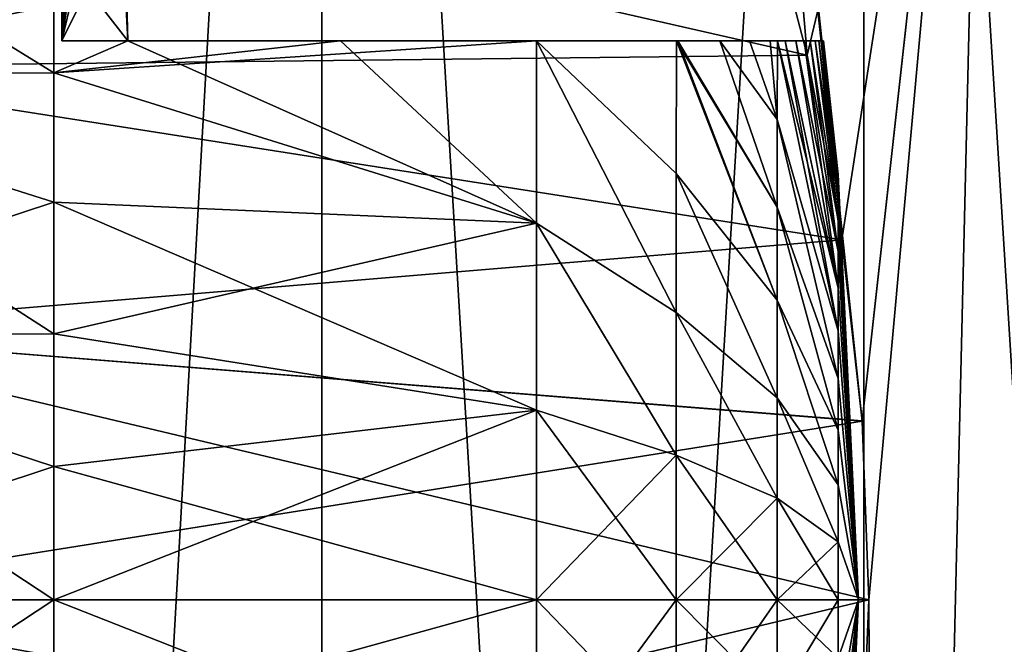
# Model space of a CAD drawing. Header units: metres. Extents: x -109 to 109, y -78 to 121.
# Tile 308 of 656: x -83.68 to -81.47, y 103.93 to 105.32. Entities that reach past the tile are written whole.
import ezdxf

# ---------------------------------------------------------------- set-up
doc = ezdxf.new("R2010")
doc.units = ezdxf.units.M
doc.layers.add('solid_508554_SW0001', color=7, linetype='CONTINUOUS')

msp = doc.modelspace()

# ---------------------------------------------------------------- linework, layer by layer
at = {"layer": 'solid_508554_SW0001'}
for points in [[(-84.141228, 109.825623, -21.482794), (-84.141197, 89.525627, -21.482773), (-82.999992, 89.525627, -20.741665)], [(-84.141228, 109.825623, -21.482794), (-82.999992, 89.525627, -20.741665), (-83.000015, 109.825623, -20.74168)], [(-83.000015, 109.825623, -43.25832), (-84.141197, 89.525627, -42.517227), (-84.141228, 109.825623, -42.517204)], [(-83.000015, 109.825623, -43.25832), (-82.999992, 89.525627, -43.258335), (-84.141197, 89.525627, -42.517227)], [(-83.000015, 109.825623, -20.74168), (-82.999992, 89.525627, -20.741665), (-81.787567, 89.525627, -20.123905)], [(-83.000015, 109.825623, -20.74168), (-81.787567, 89.525627, -20.123905), (-81.787582, 109.825623, -20.123913)], [(-81.787582, 109.825623, -43.876087), (-82.999992, 89.525627, -43.258335), (-83.000015, 109.825623, -43.25832)], [(-81.787582, 109.825623, -43.876087), (-81.787567, 89.525627, -43.876095), (-82.999992, 89.525627, -43.258335)], [(-81.787582, 109.825623, -20.123913), (-81.787567, 89.525627, -20.123905), (-80.517212, 89.525627, -19.636263)], [(-81.787582, 109.825623, -20.123913), (-80.517212, 89.525627, -19.636263), (-80.517212, 109.825623, -19.636263)], [(-80.517212, 109.825623, -44.363735), (-81.787567, 89.525627, -43.876095), (-81.787582, 109.825623, -43.876087)], [(-80.517212, 109.825623, -44.363735), (-80.517212, 89.525627, -44.363735), (-81.787567, 89.525627, -43.876095)], [(-83.581589, 105.275627, -33.356831), (-83.599365, 108.367188, -32.270809), (-83.599983, 108.375626, -32)], [(-83.581589, 105.275627, -33.356831), (-83.599983, 108.375626, -32), (-83.599365, 108.367188, -31.729191)], [(-83.581589, 105.275627, -33.356831), (-83.59314, 108.291969, -32.828465), (-83.599365, 108.367188, -32.270809)], [(-83.59314, 108.291969, -31.171534), (-83.581589, 105.275627, -33.356831), (-83.599365, 108.367188, -31.729191)], [(-83.581589, 105.275627, -33.356831), (-83.58107, 108.140862, -33.375629), (-83.59314, 108.291969, -32.828465)], [(-83.59314, 108.291969, -31.171534), (-83.581589, 105.275627, -30.643171), (-83.581589, 105.275627, -33.356831)], [(-83.59314, 108.291969, -31.171534), (-83.58107, 108.140862, -30.624371), (-83.581589, 105.275627, -30.643171)], [(-83.581589, 105.275627, -33.356831), (-83.434357, 105.275627, -36.066586), (-83.58107, 108.140862, -33.375629)], [(-83.58107, 108.140862, -30.624371), (-83.563889, 107.915558, -30.100002), (-83.581589, 105.275627, -30.643171)], [(-83.58107, 108.140862, -33.375629), (-83.434357, 105.275627, -36.066586), (-83.563889, 107.915558, -33.899998)], [(-83.563889, 107.915558, -30.100002), (-83.54274, 107.619125, -29.607771), (-83.581589, 105.275627, -30.643171)], [(-83.563889, 107.915558, -33.899998), (-83.434357, 105.275627, -36.066586), (-83.54274, 107.619125, -34.392227)], [(-83.54274, 107.619125, -29.607771), (-83.519104, 107.255989, -29.156923), (-83.581589, 105.275627, -30.643171)], [(-83.54274, 107.619125, -34.392227), (-83.434357, 105.275627, -36.066586), (-83.519104, 107.255989, -34.843079)], [(-83.519104, 107.255989, -29.156923), (-83.494675, 106.832054, -28.756367), (-83.581589, 105.275627, -30.643171)], [(-83.519104, 107.255989, -34.843079), (-83.434357, 105.275627, -36.066586), (-83.494675, 106.832047, -35.243633)], [(-81.791496, 104.425667, -36.582581), (-81.514572, 106.925629, -36.88406), (-82.056503, 106.925629, -36.257381)], [(-81.837372, 104.830315, -36.529072), (-81.791496, 104.425667, -36.582581), (-82.056503, 106.925629, -36.257381)], [(-81.914978, 105.242966, -36.435989), (-81.837372, 104.830315, -36.529072), (-82.056503, 106.925629, -36.257381)], [(-82.025124, 105.664856, -36.298027), (-81.914978, 105.242966, -36.435989), (-82.056503, 106.925629, -36.257381)], [(-81.914986, 105.242973, -27.564014), (-82.025124, 105.664856, -27.701973), (-81.514572, 106.925629, -27.11594)], [(-81.837372, 104.830315, -27.470928), (-81.914986, 105.242973, -27.564014), (-81.514572, 106.925629, -27.11594)], [(-81.791496, 104.425674, -27.417421), (-81.837372, 104.830315, -27.470928), (-81.514572, 106.925629, -27.11594)], [(-81.791496, 104.425667, -36.582581), (-81.77636, 104.025627, -36.599998), (-81.514572, 106.925629, -36.88406)], [(-81.77636, 104.025627, -27.4), (-81.791496, 104.425674, -27.417421), (-81.514572, 106.925629, -27.11594)], [(-81.739471, 97.425629, -36.641975), (-81.514572, 106.925629, -36.88406), (-81.77636, 104.025627, -36.599998)], [(-81.77636, 104.025627, -27.4), (-81.514572, 106.925629, -27.11594), (-81.739471, 97.425629, -27.358027)], [(-81.739471, 97.425629, -36.641975), (-81.141975, 97.425629, -37.239468), (-81.514572, 106.925629, -36.88406)], [(-81.514572, 106.925629, -27.11594), (-81.141975, 97.425629, -26.760532), (-81.739471, 97.425629, -27.358027)], [(-81.141975, 97.425629, -37.239468), (-80.901939, 106.925629, -37.442696), (-81.514572, 106.925629, -36.88406)], [(-80.901939, 106.925629, -26.557302), (-81.141975, 97.425629, -26.760532), (-81.514572, 106.925629, -27.11594)], [(-83.494675, 106.832054, -28.756367), (-83.471268, 106.354675, -28.414341), (-83.581589, 105.275627, -30.643171)], [(-83.494675, 106.832047, -35.243633), (-83.434357, 105.275627, -36.066586), (-83.471268, 106.354675, -35.585659)], [(-83.471268, 106.354675, -28.414341), (-83.460495, 106.098587, -28.267563), (-83.581589, 105.275627, -30.643171)], [(-83.471268, 106.354675, -35.585659), (-83.434357, 105.275627, -36.066586), (-83.460495, 106.098587, -35.732437)], [(-83.460495, 106.098587, -28.267563), (-83.45063, 105.832581, -28.138058), (-83.581589, 105.275627, -30.643171)], [(-83.460495, 106.098587, -35.732437), (-83.434357, 105.275627, -36.066586), (-83.45063, 105.832581, -35.861942)], [(-83.45063, 105.832581, -28.138058), (-83.441856, 105.557793, -28.026466), (-83.581589, 105.275627, -30.643171)], [(-83.45063, 105.832581, -35.861942), (-83.434357, 105.275627, -36.066586), (-83.441856, 105.557793, -35.973534)], [(-84.300003, 105.785973, -36.249847), (-84.300003, 105.216194, -36.44326), (-82.025124, 105.664856, -36.298027)], [(-84.300003, 105.785973, -27.750154), (-82.025124, 105.664856, -27.701973), (-81.914986, 105.242973, -27.564014)], [(-84.300003, 105.216194, -27.556742), (-84.300003, 105.785973, -27.750154), (-81.914986, 105.242973, -27.564014)], [(-83.599998, 105.204193, -36.187298), (-84.5, 105.199226, -36.188694), (-84.5, 105.758652, -35.989876)], [(-83.599998, 105.488411, -36.096676), (-83.599998, 105.204193, -36.187298), (-84.5, 105.758652, -35.989876)], [(-83.599998, 105.488411, -27.903322), (-84.5, 105.758652, -28.010124), (-84.5, 105.199226, -27.811306)], [(-84.300003, 105.216194, -36.44326), (-81.914978, 105.242966, -36.435989), (-82.025124, 105.664856, -36.298027)], [(-83.441856, 105.557793, -35.973534), (-83.434357, 105.275627, -36.066586), (-83.599998, 105.488411, -36.096676)], [(-83.441856, 105.557793, -28.026466), (-83.599998, 105.488411, -27.903322), (-83.434357, 105.275627, -27.933414)], [(-83.441856, 105.557793, -28.026466), (-83.434357, 105.275627, -27.933414), (-83.581589, 105.275627, -30.643171)], [(-83.599998, 105.204193, -27.8127), (-83.599998, 105.488411, -27.903322), (-84.5, 105.199226, -27.811306)], [(-83.434357, 105.275627, -36.066586), (-83.599998, 105.204193, -36.187298), (-83.599998, 105.488411, -36.096676)], [(-83.434357, 105.275627, -27.933414), (-83.599998, 105.488411, -27.903322), (-83.599998, 105.204193, -27.8127)], [(-83.434357, 105.275627, -36.066586), (-82.520348, 104.868088, -35.630188), (-83.599998, 105.204193, -36.187298)], [(-82.520348, 104.868088, -28.369812), (-82.520348, 105.275627, -28.489231), (-83.599998, 105.204193, -27.8127)], [(-82.959145, 105.275627, -28.221386), (-83.599998, 105.204193, -27.8127), (-82.520348, 105.275627, -28.489231)], [(-82.959145, 105.275627, -28.221386), (-83.434357, 105.275627, -27.933414), (-83.599998, 105.204193, -27.8127)], [(-83.581589, 105.275627, -33.356831), (-82.520348, 105.275627, -35.510769), (-82.958611, 105.275627, -35.77829)], [(-83.581589, 105.275627, -33.356831), (-82.207184, 105.275627, -34.532681), (-82.520348, 105.275627, -35.510769)], [(-83.581589, 105.275627, -33.356831), (-82.958611, 105.275627, -35.77829), (-83.434357, 105.275627, -36.066586)], [(-83.581589, 105.275627, -33.356831), (-82.20385, 105.275627, -34.520008), (-82.207184, 105.275627, -34.532681)], [(-83.581589, 105.275627, -33.356831), (-82.109993, 105.275627, -34.131248), (-82.20385, 105.275627, -34.520008)], [(-83.581589, 105.275627, -33.356831), (-81.980934, 105.275627, -33.422478), (-81.997101, 105.275627, -33.529869)], [(-83.581589, 105.275627, -33.356831), (-81.963989, 105.275627, -33.300285), (-81.980934, 105.275627, -33.422478)], [(-83.581589, 105.275627, -33.356831), (-81.997101, 105.275627, -33.529869), (-82.043755, 105.275627, -33.803669)], [(-83.581589, 105.275627, -33.356831), (-82.043755, 105.275627, -33.803669), (-82.109993, 105.275627, -34.131248)], [(-83.581589, 105.275627, -33.356831), (-81.939911, 105.275627, -33.102745), (-81.963989, 105.275627, -33.300285)], [(-83.581589, 105.275627, -30.643171), (-81.980934, 105.275627, -30.577522), (-81.963989, 105.275627, -30.699713)], [(-83.581589, 105.275627, -30.643171), (-81.997101, 105.275627, -30.470133), (-81.980934, 105.275627, -30.577522)], [(-83.581589, 105.275627, -30.643171), (-81.963989, 105.275627, -30.699713), (-81.939911, 105.275627, -30.897255)], [(-83.581589, 105.275627, -30.643171), (-81.939911, 105.275627, -30.897255), (-81.92173, 105.275627, -31.074087)], [(-83.581589, 105.275627, -30.643171), (-81.92173, 105.275627, -31.074087), (-81.907768, 105.275627, -31.237566)], [(-83.581589, 105.275627, -30.643171), (-81.907768, 105.275627, -31.237566), (-81.896996, 105.275627, -31.393318)], [(-83.581589, 105.275627, -30.643171), (-81.896996, 105.275627, -31.393318), (-81.888855, 105.275627, -31.545387)], [(-83.581589, 105.275627, -30.643171), (-81.888855, 105.275627, -31.545387), (-81.88308, 105.275627, -31.696369)], [(-83.581589, 105.275627, -30.643171), (-81.88308, 105.275627, -31.696369), (-81.879601, 105.275627, -31.847843)], [(-83.581589, 105.275627, -30.643171), (-81.879601, 105.275627, -31.847843), (-81.878433, 105.275627, -32)], [(-83.581589, 105.275627, -30.643171), (-81.878433, 105.275627, -32), (-81.879601, 105.275627, -32.152157)], [(-83.581589, 105.275627, -30.643171), (-81.879601, 105.275627, -32.152157), (-81.88308, 105.275627, -32.303631)], [(-83.581589, 105.275627, -30.643171), (-81.88308, 105.275627, -32.303631), (-81.888855, 105.275627, -32.454613)], [(-83.581589, 105.275627, -30.643171), (-81.888855, 105.275627, -32.454613), (-81.896996, 105.275627, -32.606682)], [(-83.581589, 105.275627, -30.643171), (-81.896996, 105.275627, -32.606682), (-81.907768, 105.275627, -32.762436)], [(-83.581589, 105.275627, -30.643171), (-81.907768, 105.275627, -32.762436), (-81.92173, 105.275627, -32.925915)], [(-83.581589, 105.275627, -33.356831), (-81.92173, 105.275627, -32.925915), (-81.939911, 105.275627, -33.102745)], [(-83.581589, 105.275627, -33.356831), (-83.581589, 105.275627, -30.643171), (-81.92173, 105.275627, -32.925915)], [(-83.581589, 105.275627, -30.643171), (-82.043755, 105.275627, -30.196329), (-81.997101, 105.275627, -30.470133)], [(-83.581589, 105.275627, -30.643171), (-83.434357, 105.275627, -27.933414), (-82.043755, 105.275627, -30.196329)], [(-83.434357, 105.275627, -36.066586), (-82.958611, 105.275627, -35.77829), (-82.520348, 104.868088, -35.630188)], [(-83.434357, 105.275627, -27.933414), (-82.207184, 105.275627, -29.467321), (-82.20385, 105.275627, -29.479994)], [(-83.434357, 105.275627, -27.933414), (-82.520348, 105.275627, -28.489231), (-82.207184, 105.275627, -29.467321)], [(-83.434357, 105.275627, -27.933414), (-82.20385, 105.275627, -29.479994), (-82.109993, 105.275627, -29.868752)], [(-83.434357, 105.275627, -27.933414), (-82.109993, 105.275627, -29.868752), (-82.043755, 105.275627, -30.196329)], [(-82.959145, 105.275627, -28.221386), (-82.520348, 105.275627, -28.489231), (-83.434357, 105.275627, -27.933414)], [(-82.958611, 105.275627, -35.77829), (-82.520348, 105.275627, -35.510769), (-82.520348, 104.868088, -35.630188)], [(-82.207901, 104.66832, -34.752911), (-82.520348, 104.868088, -35.630188), (-82.520348, 105.275627, -35.510769)], [(-82.207901, 104.979103, -34.661289), (-82.207901, 104.66832, -34.752911), (-82.520348, 105.275627, -35.510769)], [(-82.207184, 105.275627, -34.532681), (-82.207901, 104.979103, -34.661289), (-82.520348, 105.275627, -35.510769)], [(-82.520348, 105.275627, -28.489231), (-82.207901, 104.66832, -29.247089), (-82.207901, 104.979103, -29.338711)], [(-82.520348, 104.868088, -28.369812), (-82.207901, 104.66832, -29.247089), (-82.520348, 105.275627, -28.489231)], [(-82.520348, 105.275627, -28.489231), (-82.207901, 104.979103, -29.338711), (-82.207184, 105.275627, -29.467321)], [(-81.981918, 104.695503, -33.776669), (-82.207901, 104.979103, -34.661289), (-82.207184, 105.275627, -34.532681)], [(-82.207184, 105.275627, -29.467321), (-82.207901, 104.979103, -29.338711), (-81.981918, 104.695503, -30.223333)], [(-81.981918, 104.695503, -33.776669), (-82.207184, 105.275627, -34.532681), (-82.20385, 105.275627, -34.520008)], [(-82.207184, 105.275627, -29.467321), (-81.981918, 104.695503, -30.223333), (-81.981918, 104.903687, -30.316465)], [(-82.20385, 105.275627, -29.479994), (-82.207184, 105.275627, -29.467321), (-81.981918, 104.903687, -30.316465)], [(-81.981918, 104.903687, -33.683533), (-81.981918, 104.695503, -33.776669), (-82.20385, 105.275627, -34.520008)], [(-82.109993, 105.275627, -34.131248), (-81.981918, 104.903687, -33.683533), (-82.20385, 105.275627, -34.520008)], [(-82.109993, 105.275627, -29.868752), (-82.20385, 105.275627, -29.479994), (-81.981918, 104.903687, -30.316465)], [(-82.109993, 105.275627, -34.131248), (-81.981918, 105.099205, -33.566113), (-81.981918, 104.903687, -33.683533)], [(-82.109993, 105.275627, -34.131248), (-82.043755, 105.275627, -33.803669), (-81.981918, 105.099205, -33.566113)], [(-82.109993, 105.275627, -29.868752), (-81.981918, 104.903687, -30.316465), (-81.981918, 105.099205, -30.433887)], [(-82.043755, 105.275627, -30.196329), (-82.109993, 105.275627, -29.868752), (-81.981918, 105.099205, -30.433887)], [(-82.043755, 105.275627, -33.803669), (-81.997101, 105.275627, -33.529869), (-81.981918, 105.099205, -33.566113)], [(-82.043755, 105.275627, -30.196329), (-81.981918, 105.099205, -30.433887), (-81.997101, 105.275627, -30.470133)], [(-81.997101, 105.275627, -33.529869), (-81.980934, 105.275627, -33.422478), (-81.981918, 105.099205, -33.566113)], [(-81.997101, 105.275627, -30.470133), (-81.981918, 105.099205, -30.433887), (-81.980934, 105.275627, -30.577522)], [(-81.845535, 104.627213, -32.739449), (-81.981918, 105.099205, -33.566113), (-81.980934, 105.275627, -33.422478)], [(-81.980934, 105.275627, -30.577522), (-81.981918, 105.099205, -30.433887), (-81.845535, 104.627213, -31.260551)], [(-81.845535, 104.627213, -32.739449), (-81.980934, 105.275627, -33.422478), (-81.963989, 105.275627, -33.300285)], [(-81.980934, 105.275627, -30.577522), (-81.845535, 104.627213, -31.260551), (-81.845535, 104.722298, -31.349356)], [(-81.963989, 105.275627, -30.699713), (-81.980934, 105.275627, -30.577522), (-81.845535, 104.722298, -31.349356)], [(-81.845535, 104.722298, -32.650646), (-81.845535, 104.627213, -32.739449), (-81.963989, 105.275627, -33.300285)], [(-81.939911, 105.275627, -33.102745), (-81.845535, 104.722298, -32.650646), (-81.963989, 105.275627, -33.300285)], [(-81.939911, 105.275627, -30.897255), (-81.963989, 105.275627, -30.699713), (-81.845535, 104.722298, -31.349356)], [(-81.939911, 105.275627, -33.102745), (-81.92173, 105.275627, -32.925915), (-81.845535, 104.722298, -32.650646)], [(-81.939911, 105.275627, -30.897255), (-81.845535, 104.722298, -31.349356), (-81.845535, 104.804405, -31.450279)], [(-81.92173, 105.275627, -31.074087), (-81.939911, 105.275627, -30.897255), (-81.845535, 104.804405, -31.450279)], [(-81.92173, 105.275627, -32.925915), (-81.845535, 104.804405, -32.549721), (-81.845535, 104.722298, -32.650646)], [(-81.92173, 105.275627, -32.925915), (-81.907768, 105.275627, -32.762436), (-81.845535, 104.804405, -32.549721)], [(-81.907768, 105.275627, -31.237566), (-81.92173, 105.275627, -31.074087), (-81.845535, 104.804405, -31.450279)], [(-81.907768, 105.275627, -32.762436), (-81.845535, 104.872002, -32.438557), (-81.845535, 104.804405, -32.549721)], [(-81.907768, 105.275627, -32.762436), (-81.896996, 105.275627, -32.606682), (-81.845535, 104.872002, -32.438557)], [(-81.907768, 105.275627, -31.237566), (-81.845535, 104.804405, -31.450279), (-81.845535, 104.872002, -31.561441)], [(-81.896996, 105.275627, -31.393318), (-81.907768, 105.275627, -31.237566), (-81.845535, 104.872002, -31.561441)], [(-81.896996, 105.275627, -32.606682), (-81.888855, 105.275627, -32.454613), (-81.845535, 104.872002, -32.438557)], [(-81.896996, 105.275627, -31.393318), (-81.845535, 104.872002, -31.561441), (-81.845535, 104.923836, -31.680775)], [(-81.888855, 105.275627, -31.545387), (-81.896996, 105.275627, -31.393318), (-81.845535, 104.923836, -31.680775)], [(-81.888855, 105.275627, -32.454613), (-81.845535, 104.923836, -32.319225), (-81.845535, 104.872002, -32.438557)], [(-81.888855, 105.275627, -32.454613), (-81.88308, 105.275627, -32.303631), (-81.845535, 104.923836, -32.319225)], [(-81.88308, 105.275627, -31.696369), (-81.888855, 105.275627, -31.545387), (-81.845535, 104.923836, -31.680775)], [(-81.88308, 105.275627, -32.303631), (-81.845535, 104.958939, -32.193943), (-81.845535, 104.923836, -32.319225)], [(-81.88308, 105.275627, -32.303631), (-81.879601, 105.275627, -32.152157), (-81.845535, 104.958939, -32.193943)], [(-81.88308, 105.275627, -31.696369), (-81.845535, 104.923836, -31.680775), (-81.845535, 104.958939, -31.806055)], [(-81.879601, 105.275627, -31.847843), (-81.88308, 105.275627, -31.696369), (-81.845535, 104.958939, -31.806055)], [(-81.879601, 105.275627, -32.152157), (-81.845535, 104.976654, -32.065052), (-81.845535, 104.958939, -32.193943)], [(-81.879601, 105.275627, -32.152157), (-81.878433, 105.275627, -32), (-81.845535, 104.976654, -32.065052)], [(-81.879601, 105.275627, -31.847843), (-81.845535, 104.958939, -31.806055), (-81.845535, 104.976654, -31.934948)], [(-81.878433, 105.275627, -32), (-81.879601, 105.275627, -31.847843), (-81.845535, 104.976654, -31.934948)], [(-81.878433, 105.275627, -32), (-81.845535, 104.976654, -31.934948), (-81.845535, 104.976654, -32.065052)], [(-84.300003, 105.216194, -27.556742), (-81.914986, 105.242973, -27.564014), (-81.837372, 104.830315, -27.470928)], [(-84.300003, 105.216194, -36.44326), (-81.837372, 104.830315, -36.529072), (-81.914978, 105.242966, -36.435989)], [(-84.300003, 105.216194, -36.44326), (-84.300003, 104.626045, -36.560646), (-81.837372, 104.830315, -36.529072)], [(-84.300003, 104.626045, -27.439354), (-84.300003, 105.216194, -27.556742), (-81.837372, 104.830315, -27.470928)], [(-83.599998, 105.204193, -36.187298), (-83.599998, 104.914436, -36.258228), (-84.5, 105.199226, -36.188694)], [(-83.599998, 104.914436, -27.741772), (-83.599998, 105.204193, -27.8127), (-84.5, 105.199226, -27.811306)], [(-83.599998, 104.620499, -36.309132), (-84.5, 104.617935, -36.309486), (-84.5, 105.199226, -36.188694)], [(-83.599998, 104.914436, -36.258228), (-83.599998, 104.620499, -36.309132), (-84.5, 105.199226, -36.188694)], [(-83.599998, 104.914436, -27.741772), (-84.5, 105.199226, -27.811306), (-84.5, 104.617935, -27.690514)], [(-82.520348, 104.868088, -35.630188), (-83.599998, 104.914436, -36.258228), (-83.599998, 105.204193, -36.187298)], [(-82.520348, 104.868088, -28.369812), (-83.599998, 105.204193, -27.8127), (-83.599998, 104.914436, -27.741772)], [(-81.845535, 104.52092, -32.814476), (-81.981918, 104.903687, -33.683533), (-81.981918, 105.099205, -33.566113)], [(-81.845535, 104.627213, -32.739449), (-81.845535, 104.52092, -32.814476), (-81.981918, 105.099205, -33.566113)], [(-81.981918, 105.099205, -30.433887), (-81.845535, 104.52092, -31.185524), (-81.845535, 104.627213, -31.260551)], [(-81.981918, 105.099205, -30.433887), (-81.981918, 104.903687, -30.316465), (-81.845535, 104.52092, -31.185524)], [(-81.981918, 104.477654, -33.844166), (-82.207901, 104.66832, -34.752911), (-82.207901, 104.979103, -34.661289)], [(-81.981918, 104.695503, -33.776669), (-81.981918, 104.477654, -33.844166), (-82.207901, 104.979103, -34.661289)], [(-82.207901, 104.979103, -29.338711), (-81.981918, 104.477654, -30.155832), (-81.981918, 104.695503, -30.223333)], [(-82.207901, 104.979103, -29.338711), (-82.207901, 104.66832, -29.247089), (-81.981918, 104.477654, -30.155832)], [(-81.845535, 104.976654, -32.065052), (-81.800003, 104.025627, -32), (-81.845535, 104.958939, -32.193943)], [(-81.845535, 104.976654, -31.934948), (-81.800003, 104.025627, -32), (-81.845535, 104.976654, -32.065052)], [(-81.845535, 104.958939, -31.806055), (-81.800003, 104.025627, -32), (-81.845535, 104.976654, -31.934948)], [(-81.845535, 104.958939, -32.193943), (-81.800003, 104.025627, -32), (-81.845535, 104.923836, -32.319225)], [(-81.845535, 104.923836, -31.680775), (-81.800003, 104.025627, -32), (-81.845535, 104.958939, -31.806055)], [(-81.845535, 104.923836, -32.319225), (-81.800003, 104.025627, -32), (-81.845535, 104.872002, -32.438557)], [(-81.845535, 104.872002, -31.561441), (-81.800003, 104.025627, -32), (-81.845535, 104.923836, -31.680775)], [(-83.599998, 104.620499, -27.690866), (-83.599998, 104.914436, -27.741772), (-84.5, 104.617935, -27.690514)], [(-82.520348, 104.449608, -35.702465), (-83.599998, 104.620499, -36.309132), (-83.599998, 104.914436, -36.258228)], [(-82.520348, 104.868088, -35.630188), (-82.520348, 104.449608, -35.702465), (-83.599998, 104.914436, -36.258228)], [(-82.520348, 104.868088, -28.369812), (-83.599998, 104.914436, -27.741772), (-83.599998, 104.620499, -27.690866)], [(-81.845535, 104.405403, -32.874332), (-81.981918, 104.695503, -33.776669), (-81.981918, 104.903687, -33.683533)], [(-81.845535, 104.52092, -32.814476), (-81.845535, 104.405403, -32.874332), (-81.981918, 104.903687, -33.683533)], [(-81.981918, 104.903687, -30.316465), (-81.845535, 104.405403, -31.125668), (-81.845535, 104.52092, -31.185524)], [(-81.981918, 104.903687, -30.316465), (-81.981918, 104.695503, -30.223333), (-81.845535, 104.405403, -31.125668)], [(-82.520348, 104.868088, -28.369812), (-83.599998, 104.620499, -27.690866), (-82.520348, 104.449608, -28.297537)], [(-82.207901, 104.349098, -34.808369), (-82.520348, 104.449608, -35.702465), (-82.520348, 104.868088, -35.630188)], [(-82.207901, 104.66832, -34.752911), (-82.207901, 104.349098, -34.808369), (-82.520348, 104.868088, -35.630188)], [(-82.520348, 104.868088, -28.369812), (-82.207901, 104.349098, -29.191629), (-82.207901, 104.66832, -29.247089)], [(-82.520348, 104.868088, -28.369812), (-82.520348, 104.449608, -28.297537), (-82.207901, 104.349098, -29.191629)], [(-81.845535, 104.872002, -32.438557), (-81.800003, 104.025627, -32), (-81.845535, 104.804405, -32.549721)], [(-81.845535, 104.804405, -31.450279), (-81.800003, 104.025627, -32), (-81.845535, 104.872002, -31.561441)], [(-84.300003, 104.626045, -36.560646), (-81.791496, 104.425667, -36.582581), (-81.837372, 104.830315, -36.529072)], [(-84.300003, 104.626045, -27.439354), (-81.837372, 104.830315, -27.470928), (-81.791496, 104.425674, -27.417421)], [(-81.845535, 104.804405, -32.549721), (-81.800003, 104.025627, -32), (-81.845535, 104.722298, -32.650646)], [(-81.845535, 104.722298, -31.349356), (-81.800003, 104.025627, -32), (-81.845535, 104.804405, -31.450279)], [(-81.845535, 104.722298, -32.650646), (-81.800003, 104.025627, -32), (-81.845535, 104.627213, -32.739449)], [(-81.845535, 104.627213, -31.260551), (-81.800003, 104.025627, -32), (-81.845535, 104.722298, -31.349356)], [(-81.845535, 104.282806, -32.917904), (-81.981918, 104.477654, -33.844166), (-81.981918, 104.695503, -33.776669)], [(-81.845535, 104.405403, -32.874332), (-81.845535, 104.282806, -32.917904), (-81.981918, 104.695503, -33.776669)], [(-81.981918, 104.695503, -30.223333), (-81.845535, 104.282806, -31.082098), (-81.845535, 104.405403, -31.125668)], [(-81.981918, 104.695503, -30.223333), (-81.981918, 104.477654, -30.155832), (-81.845535, 104.282806, -31.082098)], [(-81.981918, 104.253281, -33.885059), (-82.207901, 104.349098, -34.808369), (-82.207901, 104.66832, -34.752911)], [(-81.981918, 104.477654, -33.844166), (-81.981918, 104.253281, -33.885059), (-82.207901, 104.66832, -34.752911)], [(-82.207901, 104.66832, -29.247089), (-81.981918, 104.253281, -30.114939), (-81.981918, 104.477654, -30.155832)], [(-82.207901, 104.66832, -29.247089), (-82.207901, 104.349098, -29.191629), (-81.981918, 104.253281, -30.114939)], [(-83.599998, 104.620499, -36.309132), (-83.599998, 104.323761, -36.339771), (-84.5, 104.617935, -36.309486)], [(-83.599998, 104.323761, -27.660229), (-83.599998, 104.620499, -27.690866), (-84.5, 104.617935, -27.690514)], [(-83.599998, 104.025627, -36.349998), (-84.5, 104.025627, -36.349998), (-84.5, 104.617935, -36.309486)], [(-83.599998, 104.323761, -36.339771), (-83.599998, 104.025627, -36.349998), (-84.5, 104.617935, -36.309486)], [(-83.599998, 104.323761, -27.660229), (-84.5, 104.617935, -27.690514), (-84.5, 104.025627, -27.65)], [(-84.300003, 104.626045, -36.560646), (-84.300003, 104.025627, -36.599998), (-81.791496, 104.425667, -36.582581)], [(-84.300003, 104.626045, -27.439354), (-81.791496, 104.425674, -27.417421), (-81.77636, 104.025627, -27.4)], [(-84.300003, 104.626045, -27.439354), (-81.77636, 104.025627, -27.4), (-84.300003, 104.025627, -27.4)], [(-82.520348, 104.449608, -35.702465), (-83.599998, 104.323761, -36.339771), (-83.599998, 104.620499, -36.309132)], [(-82.520348, 104.449608, -28.297537), (-83.599998, 104.620499, -27.690866), (-83.599998, 104.323761, -27.660229)], [(-81.845535, 104.627213, -32.739449), (-81.800003, 104.025627, -32), (-81.845535, 104.52092, -32.814476)], [(-81.845535, 104.52092, -31.185524), (-81.800003, 104.025627, -32), (-81.845535, 104.627213, -31.260551)], [(-81.845535, 104.52092, -32.814476), (-81.800003, 104.025627, -32), (-81.845535, 104.405403, -32.874332)], [(-81.845535, 104.405403, -31.125668), (-81.800003, 104.025627, -32), (-81.845535, 104.52092, -31.185524)], [(-81.845535, 104.155426, -32.944374), (-81.981918, 104.253281, -33.885059), (-81.981918, 104.477654, -33.844166)], [(-81.845535, 104.282806, -32.917904), (-81.845535, 104.155426, -32.944374), (-81.981918, 104.477654, -33.844166)], [(-81.981918, 104.477654, -30.155832), (-81.845535, 104.155426, -31.055628), (-81.845535, 104.282806, -31.082098)], [(-81.981918, 104.477654, -30.155832), (-81.981918, 104.253281, -30.114939), (-81.845535, 104.155426, -31.055628)], [(-82.520348, 104.449608, -28.297537), (-83.599998, 104.323761, -27.660229), (-83.599998, 104.025627, -27.65)], [(-82.520348, 104.449608, -28.297537), (-83.599998, 104.025627, -27.65), (-82.520348, 104.025627, -28.273338)], [(-82.520348, 104.449608, -35.702465), (-82.520348, 104.025627, -35.726662), (-83.599998, 104.323761, -36.339771)], [(-82.207901, 104.025627, -34.826939), (-82.520348, 104.025627, -35.726662), (-82.520348, 104.449608, -35.702465)], [(-82.207901, 104.349098, -34.808369), (-82.207901, 104.025627, -34.826939), (-82.520348, 104.449608, -35.702465)], [(-82.520348, 104.449608, -28.297537), (-82.520348, 104.025627, -28.273338), (-82.207901, 104.349098, -29.191629)], [(-84.300003, 104.025627, -36.599998), (-81.77636, 104.025627, -36.599998), (-81.791496, 104.425667, -36.582581)], [(-81.845535, 104.405403, -32.874332), (-81.800003, 104.025627, -32), (-81.845535, 104.282806, -32.917904)], [(-81.845535, 104.282806, -31.082098), (-81.800003, 104.025627, -32), (-81.845535, 104.405403, -31.125668)], [(-82.207901, 104.349098, -29.191629), (-82.520348, 104.025627, -28.273338), (-82.207901, 104.025627, -29.173063)], [(-82.207901, 104.349098, -34.808369), (-81.981918, 104.025627, -33.898758), (-82.207901, 104.025627, -34.826939)], [(-81.981918, 104.253281, -33.885059), (-81.981918, 104.025627, -33.898758), (-82.207901, 104.349098, -34.808369)], [(-82.207901, 104.349098, -29.191629), (-82.207901, 104.025627, -29.173063), (-81.981918, 104.253281, -30.114939)], [(-83.599998, 104.323761, -27.660229), (-84.5, 104.025627, -27.65), (-83.599998, 104.025627, -27.65)], [(-82.520348, 104.025627, -35.726662), (-83.599998, 104.025627, -36.349998), (-83.599998, 104.323761, -36.339771)], [(-81.845535, 104.282806, -32.917904), (-81.800003, 104.025627, -32), (-81.845535, 104.155426, -32.944374)], [(-81.845535, 104.155426, -31.055628), (-81.800003, 104.025627, -32), (-81.845535, 104.282806, -31.082098)], [(-81.981918, 104.253281, -30.114939), (-82.207901, 104.025627, -29.173063), (-81.981918, 104.025627, -30.101242)], [(-81.981918, 104.253281, -33.885059), (-81.845535, 104.025627, -32.953251), (-81.981918, 104.025627, -33.898758)], [(-81.981918, 104.253281, -30.114939), (-81.981918, 104.025627, -30.101242), (-81.845535, 104.155426, -31.055628)], [(-81.845535, 104.155426, -32.944374), (-81.845535, 104.025627, -32.953251), (-81.981918, 104.253281, -33.885059)], [(-81.845535, 104.155426, -31.055628), (-81.981918, 104.025627, -30.101242), (-81.845535, 104.025627, -31.046749)], [(-81.845535, 104.155426, -31.055628), (-81.845535, 104.025627, -31.046749), (-81.800003, 104.025627, -32)], [(-81.845535, 104.155426, -32.944374), (-81.800003, 104.025627, -32), (-81.845535, 104.025627, -32.953251)], [(-83.599998, 103.727486, -36.339771), (-84.5, 103.433311, -36.309486), (-84.5, 104.025627, -36.349998)], [(-83.599998, 104.025627, -36.349998), (-83.599998, 103.727486, -36.339771), (-84.5, 104.025627, -36.349998)], [(-83.599998, 104.025627, -27.65), (-84.5, 104.025627, -27.65), (-84.5, 103.433311, -27.690514)], [(-83.599998, 103.727486, -27.660229), (-83.599998, 104.025627, -27.65), (-84.5, 103.433311, -27.690514)], [(-84.300003, 103.425201, -36.560646), (-81.795609, 103.574554, -36.577835), (-81.77636, 104.025627, -36.599998)], [(-84.300003, 104.025627, -36.599998), (-84.300003, 103.425201, -36.560646), (-81.77636, 104.025627, -36.599998)], [(-84.300003, 104.025627, -27.4), (-81.77636, 104.025627, -27.4), (-81.795601, 103.574562, -27.422165)], [(-84.300003, 103.425201, -27.439354), (-84.300003, 104.025627, -27.4), (-81.795601, 103.574562, -27.422165)], [(-82.520348, 104.025627, -28.273338), (-83.599998, 104.025627, -27.65), (-83.599998, 103.727486, -27.660229)], [(-82.520348, 104.025627, -28.273338), (-83.599998, 103.727486, -27.660229), (-82.520348, 103.601639, -28.297537)], [(-82.520348, 103.601639, -35.702465), (-83.599998, 103.727486, -36.339771), (-83.599998, 104.025627, -36.349998)], [(-82.520348, 103.601639, -35.702465), (-83.599998, 104.025627, -36.349998), (-82.520348, 104.025627, -35.726662)], [(-82.207901, 103.702156, -34.808369), (-82.520348, 103.601639, -35.702465), (-82.520348, 104.025627, -35.726662)], [(-82.207901, 104.025627, -34.826939), (-82.207901, 103.702156, -34.808369), (-82.520348, 104.025627, -35.726662)], [(-82.520348, 103.601639, -28.297537), (-82.207901, 103.702156, -29.191629), (-82.207901, 104.025627, -29.173063)], [(-82.520348, 104.025627, -28.273338), (-82.520348, 103.601639, -28.297537), (-82.207901, 104.025627, -29.173063)], [(-81.981918, 103.797966, -33.885059), (-82.207901, 103.702156, -34.808369), (-82.207901, 104.025627, -34.826939)], [(-81.981918, 104.025627, -33.898758), (-81.981918, 103.797966, -33.885059), (-82.207901, 104.025627, -34.826939)], [(-82.207901, 103.702156, -29.191629), (-81.981918, 103.797966, -30.114939), (-81.981918, 104.025627, -30.101242)], [(-82.207901, 104.025627, -29.173063), (-82.207901, 103.702156, -29.191629), (-81.981918, 104.025627, -30.101242)], [(-81.845535, 103.895828, -32.944374), (-81.981918, 103.797966, -33.885059), (-81.981918, 104.025627, -33.898758)], [(-81.845535, 104.025627, -32.953251), (-81.845535, 103.895828, -32.944374), (-81.981918, 104.025627, -33.898758)], [(-81.845535, 104.025627, -31.046749), (-81.981918, 104.025627, -30.101242), (-81.981918, 103.797966, -30.114939)], [(-81.845535, 103.895828, -31.055628), (-81.845535, 104.025627, -31.046749), (-81.981918, 103.797966, -30.114939)], [(-81.800003, 104.025627, -32), (-81.845535, 104.025627, -31.046749), (-81.845535, 103.895828, -31.055628)], [(-81.800003, 104.025627, -32), (-81.845535, 103.895828, -31.055628), (-81.845535, 103.76844, -31.082098)], [(-81.800003, 104.025627, -32), (-81.845535, 103.76844, -31.082098), (-81.845535, 103.645851, -31.125668)], [(-81.800003, 104.025627, -32), (-81.845535, 103.645851, -31.125668), (-81.845535, 103.530334, -31.185524)], [(-81.800003, 104.025627, -32), (-81.845535, 103.530334, -31.185524), (-81.845535, 103.424042, -31.260551)], [(-81.800003, 104.025627, -32), (-81.845535, 103.424042, -31.260551), (-81.845535, 103.328957, -31.349356)], [(-81.800003, 104.025627, -32), (-81.845535, 103.328957, -31.349356), (-81.845535, 103.246849, -31.450279)], [(-81.800003, 104.025627, -32), (-81.845535, 103.246849, -31.450279), (-81.845535, 103.179245, -31.561441)], [(-81.800003, 104.025627, -32), (-81.845535, 103.179245, -31.561441), (-81.845535, 103.127411, -31.680775)], [(-81.800003, 104.025627, -32), (-81.845535, 103.127411, -31.680775), (-81.845535, 103.092316, -31.806055)], [(-81.800003, 104.025627, -32), (-81.845535, 103.092316, -31.806055), (-81.845535, 103.0746, -31.934948)], [(-81.800003, 104.025627, -32), (-81.845535, 103.0746, -31.934948), (-81.845535, 103.0746, -32.065052)], [(-81.800003, 104.025627, -32), (-81.845535, 103.0746, -32.065052), (-81.845535, 103.092316, -32.193943)], [(-81.800003, 104.025627, -32), (-81.845535, 103.092316, -32.193943), (-81.845535, 103.127411, -32.319225)], [(-81.800003, 104.025627, -32), (-81.845535, 103.127411, -32.319225), (-81.845535, 103.179245, -32.438557)], [(-81.800003, 104.025627, -32), (-81.845535, 103.179245, -32.438557), (-81.845535, 103.246849, -32.549721)], [(-81.800003, 104.025627, -32), (-81.845535, 103.246849, -32.549721), (-81.845535, 103.328957, -32.650646)], [(-81.800003, 104.025627, -32), (-81.845535, 103.328957, -32.650646), (-81.845535, 103.424042, -32.739449)], [(-81.800003, 104.025627, -32), (-81.845535, 103.424042, -32.739449), (-81.845535, 103.530334, -32.814476)], [(-81.800003, 104.025627, -32), (-81.845535, 103.530334, -32.814476), (-81.845535, 103.645851, -32.874332)], [(-81.800003, 104.025627, -32), (-81.845535, 103.645851, -32.874332), (-81.845535, 103.76844, -32.917904)], [(-81.800003, 104.025627, -32), (-81.845535, 103.76844, -32.917904), (-81.845535, 103.895828, -32.944374)], [(-81.800003, 104.025627, -32), (-81.845535, 103.895828, -32.944374), (-81.845535, 104.025627, -32.953251)], [(-81.795609, 103.574554, -36.577835), (-81.739471, 97.425629, -36.641975), (-81.77636, 104.025627, -36.599998)], [(-81.795601, 103.574562, -27.422165), (-81.77636, 104.025627, -27.4), (-81.739471, 97.425629, -27.358027)]]:
    msp.add_3dface(points, dxfattribs=at)

doc.saveas('drawing.dxf')
